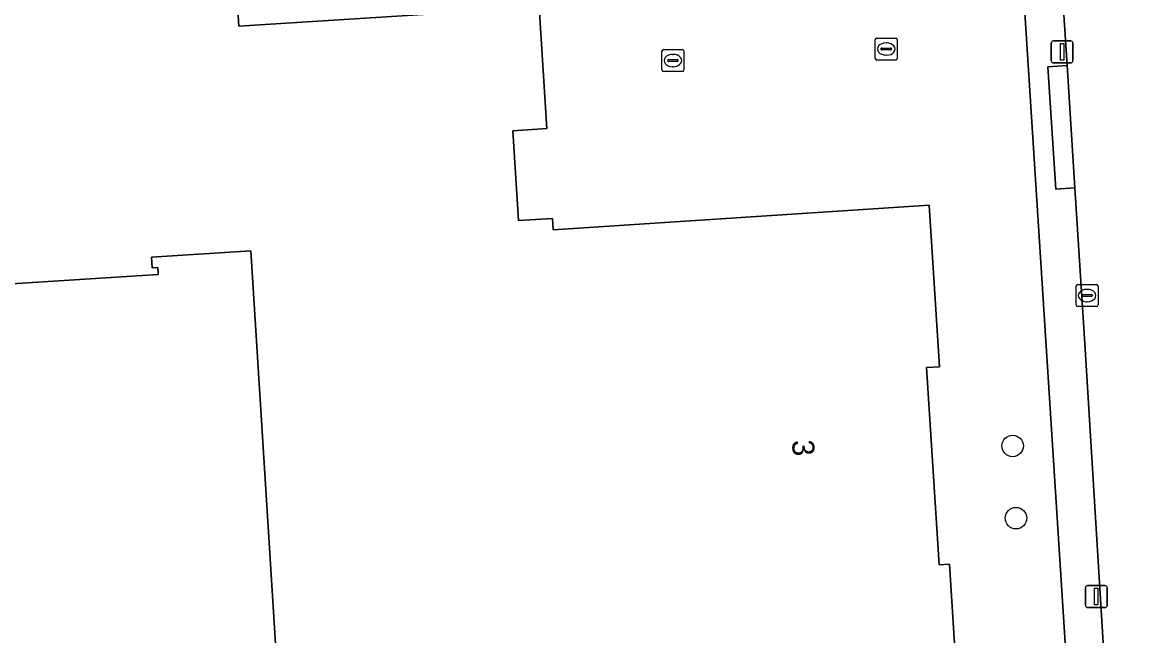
# Model space of a CAD drawing. Extents: x 159680 to 160786, y 387323 to 388340.
# Drawn here: x 160304.2 to 160354.6, y 387604.5 to 387632.4 of the extents above; entities that cross this region are included whole.
import ezdxf

# ---------------------------------------------------------------- set-up
doc = ezdxf.new("R2010")
doc.units = 0
for name, color, linetype in [('IMGEO_Boom', 7, 'Continuous'), ('IMGEO_Erf', 7, 'Continuous'), ('IMGEO_Kolk', 7, 'Continuous'), ('IMGEO_Lichtmast', 7, 'Continuous'), ('IMGEO_Pand', 7, 'Continuous'), ('IMGEO_Pand_nummerreeks', 7, 'Continuous'), ('IMGEO_Rijbaan_lokaal_open', 7, 'Continuous'), ('IMGEO_Voetpad_open', 7, 'Continuous')]:
    doc.layers.add(name, color=color, linetype=linetype)

msp = doc.modelspace()

# ---------------------------------------------------------------- linework, layer by layer
at = {"layer": 'IMGEO_Boom'}
for centre in [(160349.337, 387613.128), (160349.489, 387609.842)]:
    msp.add_circle(centre, 0.489, dxfattribs=at)
at = {"layer": 'IMGEO_Erf'}
for points in [[(160353.492, 387576.679), (160349.435, 387639.967), (160344.138, 387639.634), (160316.749, 387637.91), (160316.393, 387643.559), (160316.361, 387644.061), (160313.367, 387643.872), (160313.297, 387644.972), (160304.729, 387644.422), (160292.203, 387643.633), (160293.739, 387619.482), (160292.781, 387618.349), (160291.094, 387616.56), (160290.91, 387616.364), (160287.587, 387612.841), (160286.591, 387611.784), (160287.669, 387608.985), (160300.946, 387574.526)], [(160296.04, 387641.878), (160309.23, 387642.709), (160309.25, 387642.395), (160308.912, 387642.374), (160308.986, 387641.193), (160313.517, 387641.478), (160314.1, 387632.231), (160327.778, 387633.093), (160328.125, 387627.57), (160326.58, 387627.473), (160326.837, 387623.381), (160328.387, 387623.478), (160328.42, 387622.968), (160345.534, 387624.077), (160346.01, 387616.732), (160345.411, 387616.693), (160345.992, 387607.724), (160346.464, 387607.754), (160348.237, 387579.607)], [(160316.419, 387593.988), (160314.654, 387622.008), (160310.129, 387621.723), (160310.16, 387621.231), (160310.416, 387621.247), (160310.437, 387620.928), (160297.323, 387620.102)]]:
    msp.add_lwpolyline(points, dxfattribs=at)
at = {"layer": 'IMGEO_Kolk'}
for p, q in [((160343.084, 387630.764), (160343.084, 387631.616)), ((160343.159, 387631.69), (160344.011, 387631.69)), ((160343.572, 387631.47), (160343.597, 387631.47)), ((160344.085, 387631.616), (160344.085, 387630.764)), ((160333.367, 387630.24), (160333.367, 387631.092)), ((160333.442, 387631.166), (160334.294, 387631.166)), ((160333.855, 387630.946), (160333.88, 387630.946)), ((160334.368, 387631.092), (160334.368, 387630.24)), ((160343.343, 387631.184), (160343.343, 387631.196)), ((160343.781, 387631.147), (160343.383, 387631.147)), ((160343.386, 387631.233), (160343.784, 387631.233)), ((160343.595, 387630.91), (160343.57, 387630.91)), ((160343.827, 387631.196), (160343.827, 387631.184)), ((160333.626, 387630.66), (160333.626, 387630.672)), ((160334.064, 387630.623), (160333.666, 387630.623)), ((160333.669, 387630.709), (160334.067, 387630.709)), ((160333.878, 387630.386), (160333.853, 387630.386)), ((160334.11, 387630.672), (160334.11, 387630.66)), ((160344.011, 387630.69), (160343.159, 387630.69)), ((160334.294, 387630.166), (160333.442, 387630.166)), ((160352.224, 387619.544), (160352.224, 387620.396)), ((160352.299, 387620.47), (160353.151, 387620.47)), ((160352.712, 387620.25), (160352.737, 387620.25)), ((160353.225, 387620.396), (160353.225, 387619.544)), ((160352.483, 387619.964), (160352.483, 387619.976)), ((160352.921, 387619.927), (160352.523, 387619.927)), ((160352.526, 387620.013), (160352.924, 387620.013)), ((160352.735, 387619.69), (160352.71, 387619.69)), ((160352.967, 387619.976), (160352.967, 387619.964)), ((160353.151, 387619.47), (160352.299, 387619.47))]:
    msp.add_line(p, q, dxfattribs=at)
for points in [[(160343.084, 387630.764), (160343.084, 387631.616)], [(160343.159, 387631.69), (160344.011, 387631.69)], [(160344.085, 387631.616), (160344.085, 387630.764)], [(160333.367, 387630.24), (160333.367, 387631.092)], [(160333.442, 387631.166), (160334.294, 387631.166)], [(160334.368, 387631.092), (160334.368, 387630.24)], [(160344.011, 387630.69), (160343.159, 387630.69)], [(160334.294, 387630.166), (160333.442, 387630.166)], [(160352.224, 387619.544), (160352.224, 387620.396)], [(160352.299, 387620.47), (160353.151, 387620.47)], [(160353.225, 387620.396), (160353.225, 387619.544)], [(160353.151, 387619.47), (160352.299, 387619.47)]]:
    msp.add_lwpolyline(points, dxfattribs=at)
for centre, radius, start, end in [((160343.161, 387631.614), 0.0765, 91.552, 178.448), ((160343.161, 387631.614), 0.0765, 91.552, 178.448), ((160344.009, 387631.614), 0.0765, 1.552, 88.448), ((160344.009, 387631.614), 0.0765, 1.552, 88.448), ((160333.444, 387631.09), 0.0765, 91.552, 178.448), ((160333.444, 387631.09), 0.0765, 91.552, 178.448), ((160334.292, 387631.09), 0.0765, 1.552, 88.448), ((160334.292, 387631.09), 0.0765, 1.552, 88.448), ((160343.161, 387630.766), 0.0765, 181.552, 268.448), ((160343.161, 387630.766), 0.0765, 181.552, 268.448), ((160343.383, 387631.193), 0.0403, 85.8775, 175.7526), ((160343.38, 387631.183), 0.0366, 178.938, 274.7102), ((160343.784, 387631.19), 0.043, 264.8664, 352.4533), ((160343.788, 387631.195), 0.0386, 1.7309, 96.639), ((160344.009, 387630.766), 0.0765, 271.552, 358.448), ((160344.009, 387630.766), 0.0765, 271.552, 358.448), ((160333.666, 387630.669), 0.0403, 85.8775, 175.7526), ((160333.663, 387630.659), 0.0366, 178.938, 274.7102), ((160334.067, 387630.666), 0.043, 264.8664, 352.4533), ((160334.071, 387630.671), 0.0386, 1.7309, 96.639), ((160333.444, 387630.242), 0.0765, 181.552, 268.448), ((160333.444, 387630.242), 0.0765, 181.552, 268.448), ((160334.292, 387630.242), 0.0765, 271.552, 358.448), ((160334.292, 387630.242), 0.0765, 271.552, 358.448), ((160352.301, 387620.394), 0.0765, 91.552, 178.448), ((160352.301, 387620.394), 0.0765, 91.552, 178.448), ((160353.149, 387620.394), 0.0765, 1.552, 88.448), ((160353.149, 387620.394), 0.0765, 1.552, 88.448), ((160352.523, 387619.973), 0.0403, 85.8775, 175.7526), ((160352.52, 387619.963), 0.0366, 178.938, 274.7102), ((160352.924, 387619.97), 0.043, 264.8664, 352.4533), ((160352.928, 387619.975), 0.0386, 1.7309, 96.639), ((160352.301, 387619.546), 0.0765, 181.552, 268.448), ((160352.301, 387619.546), 0.0765, 181.552, 268.448), ((160353.149, 387619.546), 0.0765, 271.552, 358.448), ((160353.149, 387619.546), 0.0765, 271.552, 358.448)]:
    msp.add_arc(centre, radius, start, end, dxfattribs=at)
for centre, major_axis, ratio, start_param, end_param in [((160343.571, 387631.19), (-0.387, 0.002), 0.722429, 4.712389, 7.853982), ((160343.596, 387631.19), (-0.39, 0.002), 0.717154, 1.570796, 4.712389), ((160333.854, 387630.666), (-0.387, 0.002), 0.722429, 4.712389, 7.853982), ((160333.879, 387630.666), (-0.39, 0.002), 0.717154, 1.570796, 4.712389), ((160352.711, 387619.97), (-0.387, 0.002), 0.722429, 4.712389, 7.853982), ((160352.736, 387619.97), (-0.39, 0.002), 0.717154, 1.570796, 4.712389)]:
    msp.add_ellipse(centre, major_axis=major_axis, ratio=ratio, start_param=start_param, end_param=end_param, dxfattribs=at)
at = {"layer": 'IMGEO_Lichtmast'}
for p, q in [((160351.094, 387630.66), (160351.094, 387631.46)), ((160351.094, 387631.46), (160351.094, 387630.66)), ((160351.194, 387631.56), (160351.984, 387631.56)), ((160351.984, 387631.56), (160351.194, 387631.56)), ((160352.084, 387631.46), (160352.084, 387630.66)), ((160352.084, 387630.66), (160352.084, 387631.46)), ((160351.984, 387630.56), (160351.194, 387630.56)), ((160351.194, 387630.56), (160351.984, 387630.56)), ((160352.652, 387605.874), (160352.652, 387606.674)), ((160352.652, 387606.674), (160352.652, 387605.874)), ((160352.752, 387606.774), (160353.542, 387606.774)), ((160353.542, 387606.774), (160352.752, 387606.774)), ((160353.642, 387606.674), (160353.642, 387605.874)), ((160353.642, 387605.874), (160353.642, 387606.674)), ((160353.542, 387605.774), (160352.752, 387605.774)), ((160352.752, 387605.774), (160353.542, 387605.774))]:
    msp.add_line(p, q, dxfattribs=at)
for points in [[(160351.514, 387631.435), (160351.664, 387631.435), (160351.664, 387630.685), (160351.514, 387630.685), (160351.514, 387631.435)], [(160353.072, 387606.649), (160353.222, 387606.649), (160353.222, 387605.899), (160353.072, 387605.899), (160353.072, 387606.649)]]:
    msp.add_lwpolyline(points, dxfattribs=at)
for centre, start, end in [((160351.194, 387631.46), 90, 180), ((160351.194, 387631.46), 90, 180), ((160351.984, 387631.46), 0, 90), ((160351.984, 387631.46), 360, 90), ((160351.194, 387630.66), 180, 270), ((160351.194, 387630.66), 180, 270), ((160351.984, 387630.66), 270, 0), ((160351.984, 387630.66), 270, 0), ((160352.752, 387606.674), 90, 180), ((160352.752, 387606.674), 90, 180), ((160353.542, 387606.674), 0, 90), ((160353.542, 387606.674), 360, 90), ((160352.752, 387605.874), 180, 270), ((160352.752, 387605.874), 180, 270), ((160353.542, 387605.874), 270, 0), ((160353.542, 387605.874), 270, 0)]:
    msp.add_arc(centre, 0.1, start, end, dxfattribs=at)
at = {"layer": 'IMGEO_Pand'}
for points in [[(160348.237, 387579.607), (160346.464, 387607.754), (160345.992, 387607.724), (160345.411, 387616.693), (160346.01, 387616.732), (160345.534, 387624.077), (160328.42, 387622.968), (160328.387, 387623.478), (160326.837, 387623.381), (160326.58, 387627.473), (160328.125, 387627.57), (160327.778, 387633.093), (160314.1, 387632.231), (160313.517, 387641.478), (160308.986, 387641.193), (160308.912, 387642.374), (160309.25, 387642.395), (160309.23, 387642.709), (160296.04, 387641.878)], [(160297.323, 387620.102), (160310.437, 387620.928), (160310.416, 387621.247), (160310.16, 387621.231), (160310.129, 387621.723), (160314.654, 387622.008), (160316.419, 387593.988)]]:
    msp.add_lwpolyline(points, dxfattribs=at)
at = {"layer": 'IMGEO_Rijbaan_lokaal_open'}
msp.add_lwpolyline([(160348.492, 387681.386), (160349.163, 387671.503), (160349.552, 387665.446), (160350.062, 387657.509), (160350.161, 387655.978), (160350.409, 387652.167), (160350.468, 387651.257), (160350.848, 387645.391), (160351.501, 387635.331), (160351.815, 387630.434), (160352.171, 387624.873), (160352.64, 387617.54), (160353.934, 387596.499), (160353.934, 387596.497), (160361.1, 387596.976), (160359.588, 387621.379), (160359.584, 387621.896), (160358.496, 387639.308)], dxfattribs=at)
at = {"layer": 'IMGEO_Voetpad_open'}
msp.add_lwpolyline([(160355.336, 387573.624), (160354.1, 387593.802), (160353.934, 387596.497), (160353.934, 387596.499), (160352.64, 387617.54), (160352.171, 387624.873), (160351.303, 387624.816), (160350.936, 387630.376), (160351.815, 387630.434), (160351.501, 387635.331), (160350.848, 387645.391), (160349.953, 387645.333), (160349.863, 387646.713), (160349.003, 387646.651), (160349.386, 387640.736), (160349.435, 387639.967), (160353.492, 387576.679), (160356.337, 387534.778)], dxfattribs=at)
msp.add_lwpolyline([(160351.815, 387630.434), (160350.936, 387630.376), (160351.303, 387624.816), (160352.171, 387624.873)], close=True, dxfattribs=at)

# ---------------------------------------------------------------- texts
at = {"layer": 'IMGEO_Pand_nummerreeks'}
msp.add_text('3', height=1, rotation=273.6084, dxfattribs=at).set_placement((160339.289, 387613.38))

doc.saveas('drawing.dxf')
